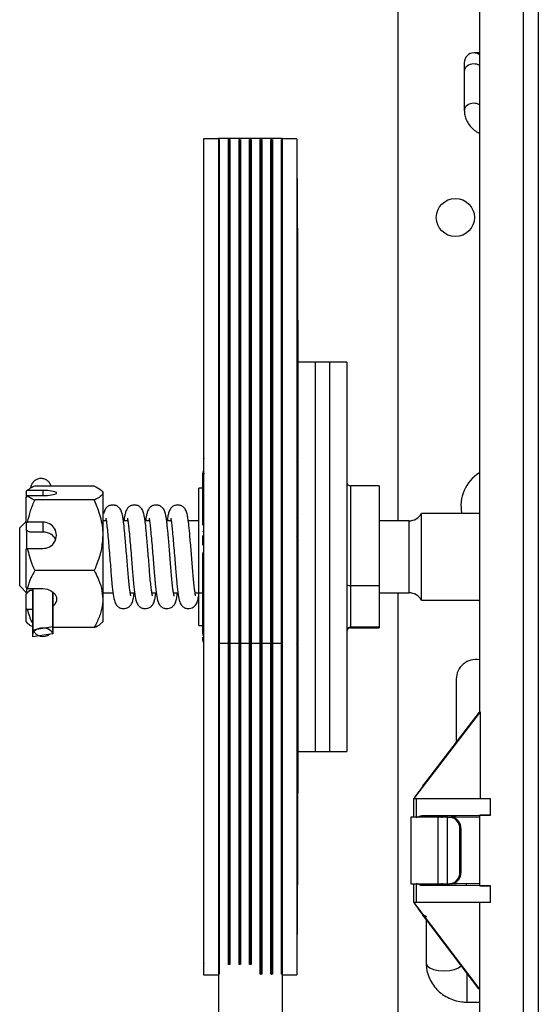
# Model space of a CAD drawing. Header units: inches. Extents: x 170 to 284, y 215 to 248.
# Tile 385 of 656: x 206.377 to 206.529, y 224.577 to 224.865. Entities that reach past the tile are written whole.
import ezdxf

# ---------------------------------------------------------------- set-up
doc = ezdxf.new("R2010")
doc.units = ezdxf.units.IN
doc.header["$LTSCALE"] = 0.25
doc.header["$MEASUREMENT"] = 0
doc.layers.add('RH FRONT OF HOOD', color=7, linetype='Continuous')

msp = doc.modelspace()

# ---------------------------------------------------------------- linework, layer by layer
at = {"layer": 'RH FRONT OF HOOD'}
for p, q in [((206.524403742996, 225.0621637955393), (206.524403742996, 224.5140512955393)), ((206.5288388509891, 225.0579475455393), (206.5288388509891, 224.5182675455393)), ((206.5116058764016, 224.9137517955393), (206.5116058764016, 224.6623376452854)), ((206.5117569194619, 224.6624632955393), (206.5117569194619, 224.9137517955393)), ((206.4877216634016, 224.9111781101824), (206.4877216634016, 224.7183334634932)), ((206.5116058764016, 224.8550761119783), (206.5099834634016, 224.8550761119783)), ((206.5072007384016, 224.8522081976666), (206.5072007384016, 224.8496510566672)), ((206.5072007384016, 224.8496510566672), (206.5072007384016, 224.8381600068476)), ((206.4353119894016, 224.8299966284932), (206.4309776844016, 224.8299966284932)), ((206.4309776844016, 224.8299966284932), (206.4309776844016, 224.7366627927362)), ((206.4353457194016, 224.8299945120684), (206.4353119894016, 224.8299966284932)), ((206.4353119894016, 224.8299966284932), (206.4353119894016, 224.5885429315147)), ((206.4539646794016, 224.830104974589), (206.4353457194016, 224.830104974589)), ((206.4353457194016, 224.830104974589), (206.4353457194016, 224.6825088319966)), ((206.4355649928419, 224.8298206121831), (206.4355649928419, 224.5887147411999)), ((206.4381284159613, 224.8298206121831), (206.4381284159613, 224.5887147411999)), ((206.4383814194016, 224.8299966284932), (206.4383814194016, 224.5885429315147)), ((206.4384151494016, 224.8299966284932), (206.4384151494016, 224.5885429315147)), ((206.4386681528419, 224.8298206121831), (206.4386681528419, 224.5887147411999)), ((206.4412315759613, 224.8298206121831), (206.4412315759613, 224.5887147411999)), ((206.4414845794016, 224.8299966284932), (206.4414845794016, 224.5885429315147)), ((206.4415183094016, 224.8299966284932), (206.4415183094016, 224.5885429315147)), ((206.4417713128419, 224.8298206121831), (206.4417713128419, 224.5887147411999)), ((206.4443347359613, 224.8298206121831), (206.4443347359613, 224.5887147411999)), ((206.4445877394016, 224.8299966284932), (206.4445877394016, 224.5885429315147)), ((206.4446214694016, 224.8299966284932), (206.4446214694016, 224.5885429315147)), ((206.4448744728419, 224.8298206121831), (206.4448744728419, 224.5887147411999)), ((206.4474378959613, 224.8298206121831), (206.4474378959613, 224.5887147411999)), ((206.4476908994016, 224.8299966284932), (206.4476908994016, 224.5885429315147)), ((206.4477246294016, 224.8299966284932), (206.4477246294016, 224.5885429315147)), ((206.4479776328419, 224.8298206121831), (206.4479776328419, 224.5887147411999)), ((206.4505410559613, 224.8298206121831), (206.4505410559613, 224.5887147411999)), ((206.4507940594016, 224.8299966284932), (206.4507940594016, 224.5885429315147)), ((206.4508277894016, 224.8299966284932), (206.4508277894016, 224.5885429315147)), ((206.4510807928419, 224.8298206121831), (206.4510807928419, 224.5887147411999)), ((206.4536442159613, 224.8298206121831), (206.4536442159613, 224.5887147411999)), ((206.4538972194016, 224.8299966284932), (206.4538972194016, 224.5885429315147)), ((206.4539646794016, 224.830104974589), (206.4539646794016, 224.6825088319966)), ((206.4582652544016, 224.8299966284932), (206.4539646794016, 224.8299966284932)), ((206.4582652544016, 224.8299966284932), (206.4582652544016, 224.5885429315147)), ((206.4582898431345, 224.8183996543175), (206.4582943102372, 224.8173840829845)), ((206.4582943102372, 224.8173840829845), (206.4585347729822, 224.7636148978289)), ((206.4635945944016, 224.7647290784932), (206.4585350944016, 224.7647290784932)), ((206.4585350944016, 224.7647290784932), (206.4585350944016, 224.7205946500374)), ((206.4678108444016, 224.7647290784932), (206.4635945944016, 224.7647290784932)), ((206.4635945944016, 224.7647290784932), (206.4635945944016, 224.6522506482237)), ((206.4635945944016, 224.7647290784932), (206.4635945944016, 224.6508903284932)), ((206.4728703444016, 224.7647290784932), (206.4678108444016, 224.7647290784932)), ((206.4678108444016, 224.7647290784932), (206.4678108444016, 224.7510224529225)), ((206.4678108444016, 224.7647290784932), (206.4678108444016, 224.6508903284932)), ((206.4728703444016, 224.7647290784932), (206.4728703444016, 224.7510224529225)), ((206.4678108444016, 224.7510224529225), (206.4678108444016, 224.6508903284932)), ((206.4728703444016, 224.7510224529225), (206.4728703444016, 224.6508903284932)), ((206.4309776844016, 224.7366677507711), (206.431000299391, 224.7366627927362)), ((206.4309776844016, 224.7366677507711), (206.4309776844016, 224.7343630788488)), ((206.4307078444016, 224.7320387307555), (206.4307078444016, 224.732130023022)), ((206.4307078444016, 224.7170976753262), (206.4307078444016, 224.7319417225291)), ((206.4309776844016, 224.7343630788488), (206.4309776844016, 224.7320584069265)), ((206.4309776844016, 224.7320584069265), (206.431000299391, 224.7320534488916)), ((206.4309776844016, 224.7320534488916), (206.4309776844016, 224.7320584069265)), ((206.4309776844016, 224.7320534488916), (206.431000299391, 224.7320534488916)), ((206.4309776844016, 224.7320534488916), (206.4309776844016, 224.5890783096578)), ((206.4582898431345, 224.7318970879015), (206.4582768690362, 224.7317352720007)), ((206.4582943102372, 224.7326172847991), (206.4582898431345, 224.7329150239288)), ((206.4582898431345, 224.7318970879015), (206.4582943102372, 224.7317500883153)), ((206.4585347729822, 224.7206266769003), (206.4582943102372, 224.7326172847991)), ((206.4582943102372, 224.7317500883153), (206.4585347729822, 224.7198005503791)), ((206.3790604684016, 224.7267743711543), (206.3794284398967, 224.7272036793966)), ((206.3790604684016, 224.7267743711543), (206.3790604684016, 224.7252842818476)), ((206.3839513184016, 224.7272036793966), (206.3794284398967, 224.7272036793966)), ((206.3989611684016, 224.7284749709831), (206.3815902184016, 224.7284749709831)), ((206.3839513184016, 224.7272036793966), (206.3839513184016, 224.72571359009)), ((206.4014909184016, 224.7267828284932), (206.4011362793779, 224.7271942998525)), ((206.4014909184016, 224.7267828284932), (206.4014909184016, 224.7264586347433)), ((206.4014909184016, 224.7264586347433), (206.4014909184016, 224.7141096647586)), ((206.4307078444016, 224.7278368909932), (206.4296284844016, 224.7278368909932)), ((206.4296284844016, 224.6877825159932), (206.4296284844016, 224.7278368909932)), ((206.4823147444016, 224.7285638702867), (206.4739244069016, 224.7285638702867)), ((206.4739244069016, 224.7285638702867), (206.4739244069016, 224.6994669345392)), ((206.4823147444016, 224.7285638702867), (206.4823147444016, 224.6994669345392)), ((206.3794284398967, 224.72571359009), (206.3790604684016, 224.7252842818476)), ((206.3790604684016, 224.7177825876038), (206.3790604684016, 224.7252842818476)), ((206.3794284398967, 224.72571359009), (206.3839513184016, 224.72571359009)), ((206.3989611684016, 224.7244422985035), (206.3815902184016, 224.7244422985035)), ((206.4585347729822, 224.7198005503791), (206.4585347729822, 224.7206266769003)), ((206.4585350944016, 224.7205946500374), (206.4585350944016, 224.7197685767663)), ((206.5116058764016, 224.7204297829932), (206.494688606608, 224.7204297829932)), ((206.494688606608, 224.6951896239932), (206.494688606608, 224.7204297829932)), ((206.3790604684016, 224.7181648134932), (206.3772053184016, 224.7163096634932)), ((206.3790604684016, 224.7177825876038), (206.3794284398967, 224.717927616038)), ((206.3790604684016, 224.7177825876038), (206.3790604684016, 224.7156067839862)), ((206.3839513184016, 224.717927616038), (206.3794284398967, 224.717927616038)), ((206.3839513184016, 224.717927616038), (206.3839513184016, 224.715047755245)), ((206.4025163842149, 224.7183334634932), (206.4014909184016, 224.7183334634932)), ((206.4088407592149, 224.7183334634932), (206.4075434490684, 224.7183334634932)), ((206.4151651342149, 224.7183334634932), (206.4138678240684, 224.7183334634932)), ((206.4214895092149, 224.7183334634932), (206.4201921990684, 224.7183334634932)), ((206.4296284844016, 224.7183334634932), (206.4265165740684, 224.7183334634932)), ((206.4585350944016, 224.7197685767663), (206.4585350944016, 224.7197659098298)), ((206.4585350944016, 224.7197685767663), (206.4585350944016, 224.6523321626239)), ((206.4910440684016, 224.7183334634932), (206.4823147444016, 224.7183334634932)), ((206.4910440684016, 224.6972859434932), (206.4910440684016, 224.7183334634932)), ((206.3772053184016, 224.6993097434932), (206.3772053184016, 224.7163096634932)), ((206.380168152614, 224.715047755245), (206.3790604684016, 224.7156067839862)), ((206.3792291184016, 224.7157013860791), (206.3792291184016, 224.7102613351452)), ((206.3839513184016, 224.715047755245), (206.380168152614, 224.715047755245)), ((206.4014909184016, 224.7141096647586), (206.4014909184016, 224.6954607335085)), ((206.4307078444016, 224.7111784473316), (206.4307078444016, 224.7140601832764)), ((206.3794284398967, 224.7102917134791), (206.3790604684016, 224.710146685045)), ((206.3790604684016, 224.6988179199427), (206.3790604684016, 224.710146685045)), ((206.3794284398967, 224.7102917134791), (206.3839513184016, 224.7102917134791)), ((206.4307078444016, 224.6853327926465), (206.4307078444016, 224.7089347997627)), ((206.3989611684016, 224.7037770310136), (206.3815902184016, 224.7037770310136)), ((206.3772053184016, 224.6993097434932), (206.3792291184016, 224.6972859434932)), ((206.3790604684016, 224.6974545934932), (206.3790604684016, 224.6969370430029)), ((206.3792291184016, 224.6985555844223), (206.3792291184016, 224.6972859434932)), ((206.3794284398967, 224.6985336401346), (206.3839513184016, 224.6985336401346)), ((206.380168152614, 224.6980328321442), (206.3809830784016, 224.6980328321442)), ((206.3809830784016, 224.6985336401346), (206.3809830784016, 224.6848903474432)), ((206.3810415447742, 224.6985336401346), (206.3810415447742, 224.6864211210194)), ((206.3868610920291, 224.6975967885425), (206.3868610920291, 224.6853354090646)), ((206.3868610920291, 224.6975967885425), (206.3868610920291, 224.6873112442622)), ((206.3869195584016, 224.6868661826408), (206.3869195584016, 224.6975499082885)), ((206.4014909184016, 224.6972859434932), (206.4045081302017, 224.6972859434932)), ((206.4095283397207, 224.6972859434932), (206.4108325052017, 224.6972859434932)), ((206.4158527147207, 224.6972859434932), (206.4171568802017, 224.6972859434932)), ((206.4221770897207, 224.6972859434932), (206.4234812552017, 224.6972859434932)), ((206.4285014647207, 224.6972859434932), (206.4307078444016, 224.6972859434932)), ((206.4739244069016, 224.6994669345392), (206.4823147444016, 224.6994669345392)), ((206.4739244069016, 224.6994669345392), (206.4739244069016, 224.6872451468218)), ((206.4823147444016, 224.6994669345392), (206.4823147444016, 224.6872451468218)), ((206.4823147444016, 224.6972859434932), (206.4910440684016, 224.6972859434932)), ((206.4877216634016, 224.6972859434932), (206.4877216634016, 224.5207787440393)), ((206.3790604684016, 224.6926721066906), (206.3790604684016, 224.6969370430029)), ((206.4014909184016, 224.6954607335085), (206.4014909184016, 224.6888365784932)), ((206.494688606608, 224.6951896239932), (206.5116058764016, 224.6951896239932)), ((206.3790604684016, 224.6888450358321), (206.3790604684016, 224.6926721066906)), ((206.3809830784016, 224.6923878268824), (206.3794284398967, 224.6923878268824)), ((206.3790604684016, 224.6888450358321), (206.3794284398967, 224.6884157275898)), ((206.4011362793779, 224.6884251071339), (206.4014909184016, 224.6888365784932)), ((206.3868610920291, 224.6873112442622), (206.3810415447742, 224.6864211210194)), ((206.3989611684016, 224.6871444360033), (206.3869195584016, 224.6871444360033)), ((206.4296284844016, 224.6877825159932), (206.4307078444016, 224.6877825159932)), ((206.4823147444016, 224.6872451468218), (206.4739244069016, 224.6872451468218)), ((206.4739244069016, 224.6872451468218), (206.4739244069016, 224.6870555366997)), ((206.4739244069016, 224.6870555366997), (206.4823147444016, 224.6870555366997)), ((206.4823147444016, 224.6872451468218), (206.4823147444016, 224.6870555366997)), ((206.3868610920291, 224.6853354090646), (206.3810415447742, 224.6844452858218)), ((206.4307078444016, 224.6834223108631), (206.4307078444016, 224.6842966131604)), ((206.4539646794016, 224.6825088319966), (206.4353457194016, 224.6825088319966)), ((206.4353457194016, 224.6825088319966), (206.4353457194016, 224.4194851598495)), ((206.4539646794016, 224.6825088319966), (206.4539646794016, 224.4194851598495)), ((206.5048396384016, 224.6720797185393), (206.5048396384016, 224.6535220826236)), ((206.5117932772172, 224.6624632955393), (206.4926090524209, 224.6374686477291)), ((206.4962270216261, 224.6423009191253), (206.5116788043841, 224.6624326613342)), ((206.511622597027, 224.6624326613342), (206.5116461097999, 224.6624632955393)), ((206.511622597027, 224.6624632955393), (206.511622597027, 224.6624326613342)), ((206.5117569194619, 224.6624632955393), (206.511622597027, 224.6624632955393)), ((206.5116788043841, 224.6624326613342), (206.511622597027, 224.6624326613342)), ((206.5117932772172, 224.6624632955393), (206.5117569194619, 224.6624632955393)), ((206.5117932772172, 224.6624632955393), (206.5117932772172, 224.6371657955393)), ((206.4585347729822, 224.652188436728), (206.4582943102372, 224.5984283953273)), ((206.4582943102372, 224.5982353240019), (206.4585347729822, 224.6520045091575)), ((206.4585347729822, 224.6520045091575), (206.4585347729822, 224.652188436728)), ((206.4585350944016, 224.652344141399), (206.4585350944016, 224.6523321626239)), ((206.4585350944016, 224.6523321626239), (206.4585350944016, 224.652148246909)), ((206.4585350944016, 224.652148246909), (206.4585350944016, 224.6508903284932)), ((206.4635945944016, 224.6522506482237), (206.4635945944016, 224.6508903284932)), ((206.4585350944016, 224.6508903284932), (206.4635945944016, 224.6508903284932)), ((206.4635945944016, 224.6508903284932), (206.4678108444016, 224.6508903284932)), ((206.4678108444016, 224.6508903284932), (206.4728703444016, 224.6508903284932)), ((206.4951141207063, 224.6408871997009), (206.4962110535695, 224.6423009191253)), ((206.4962110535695, 224.6422793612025), (206.4951141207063, 224.6408496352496)), ((206.4951141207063, 224.6408496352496), (206.4951141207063, 224.6408871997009)), ((206.4962110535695, 224.6422793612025), (206.4962270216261, 224.6423009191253)), ((206.4962110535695, 224.6423009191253), (206.4962110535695, 224.6422793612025)), ((206.4962270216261, 224.6423009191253), (206.4962110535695, 224.6423009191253)), ((206.4923797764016, 224.6371657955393), (206.4923797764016, 224.6316846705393)), ((206.4923797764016, 224.6371657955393), (206.4932612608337, 224.6371657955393)), ((206.4926090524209, 224.6374686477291), (206.4926090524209, 224.6371657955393)), ((206.4932612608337, 224.6371657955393), (206.5149053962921, 224.6371657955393)), ((206.4932612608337, 224.6316846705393), (206.4932612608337, 224.6371657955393)), ((206.5149053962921, 224.6323453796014), (206.5149053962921, 224.6371657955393)), ((206.4915365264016, 224.6316846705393), (206.4915365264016, 224.6122899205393)), ((206.4995629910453, 224.6316846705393), (206.4915365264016, 224.6316846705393)), ((206.4947554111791, 224.6321454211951), (206.5149053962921, 224.6323453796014)), ((206.4995629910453, 224.6122899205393), (206.4995629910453, 224.6316846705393)), ((206.5022572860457, 224.6316846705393), (206.4995629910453, 224.6316846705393)), ((206.5020906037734, 224.6321062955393), (206.5012170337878, 224.6321062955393)), ((206.5116058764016, 224.6321988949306), (206.5020906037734, 224.6321062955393)), ((206.5022572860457, 224.6122899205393), (206.5022572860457, 224.6316846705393)), ((206.5022572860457, 224.6316846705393), (206.5029875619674, 224.6316846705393)), ((206.5029875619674, 224.6316846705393), (206.5033248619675, 224.6316846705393)), ((206.5116058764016, 224.6316846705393), (206.5033248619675, 224.6316846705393)), ((206.5117569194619, 224.6322744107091), (206.5116058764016, 224.6321988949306)), ((206.5116058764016, 224.6321988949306), (206.5116058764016, 224.611775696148)), ((206.5117569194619, 224.6117001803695), (206.5117569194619, 224.6322744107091)), ((206.5059086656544, 224.6156629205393), (206.5059086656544, 224.6283116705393)), ((206.5062459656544, 224.6283116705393), (206.5059086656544, 224.6283116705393)), ((206.5062459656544, 224.6156629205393), (206.5062459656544, 224.6283116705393)), ((206.5059086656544, 224.6156629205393), (206.5062459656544, 224.6156629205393)), ((206.4915365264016, 224.6122899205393), (206.4995629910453, 224.6122899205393)), ((206.4923797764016, 224.6122899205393), (206.4923797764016, 224.6068087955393)), ((206.4932612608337, 224.6068087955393), (206.4932612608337, 224.6122899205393)), ((206.5149053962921, 224.6116292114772), (206.4947554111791, 224.6118291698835)), ((206.4995629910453, 224.6122899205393), (206.5022572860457, 224.6122899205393)), ((206.501217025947, 224.6118682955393), (206.5020906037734, 224.6118682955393)), ((206.5020906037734, 224.6118682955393), (206.5116058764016, 224.611775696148)), ((206.5022572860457, 224.6122899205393), (206.5029875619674, 224.6122899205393)), ((206.5033248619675, 224.6122899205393), (206.5029875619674, 224.6122899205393)), ((206.5116058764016, 224.6122899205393), (206.5033248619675, 224.6122899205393)), ((206.507780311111, 224.6122899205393), (206.507780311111, 224.6118129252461)), ((206.5116058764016, 224.611775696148), (206.5117569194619, 224.6117001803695)), ((206.5149053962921, 224.6068087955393), (206.5149053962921, 224.6116292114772)), ((206.4932612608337, 224.6068087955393), (206.4923797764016, 224.6068087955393)), ((206.4925919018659, 224.6065266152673), (206.4925919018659, 224.6068087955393)), ((206.4925919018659, 224.6065266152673), (206.5115813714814, 224.5815112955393)), ((206.5149053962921, 224.6068087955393), (206.4932612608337, 224.6068087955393)), ((206.5117687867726, 224.5815112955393), (206.5117687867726, 224.6068087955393)), ((206.4962110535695, 224.6016405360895), (206.4951030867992, 224.6031000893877)), ((206.4960805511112, 224.601812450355), (206.4960805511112, 224.5890075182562)), ((206.5114914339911, 224.5815112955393), (206.4962110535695, 224.6016405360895)), ((206.4582943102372, 224.5984283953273), (206.4582898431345, 224.5974463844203)), ((206.4582898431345, 224.5972197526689), (206.4582943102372, 224.5982353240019)), ((206.4309776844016, 224.5890783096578), (206.431000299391, 224.5890783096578)), ((206.4309776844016, 224.5890560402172), (206.431000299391, 224.5890783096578)), ((206.4309776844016, 224.5890783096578), (206.4309776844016, 224.5890560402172)), ((206.4309776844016, 224.5890560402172), (206.4309776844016, 224.5885429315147)), ((206.4309776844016, 224.5885429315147), (206.4309776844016, 224.5880298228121)), ((206.4309776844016, 224.5880520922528), (206.4309776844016, 224.5856227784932)), ((206.4309776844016, 224.5880298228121), (206.431000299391, 224.5880520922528)), ((206.4353119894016, 224.5885429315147), (206.4353119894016, 224.5856227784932)), ((206.4355649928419, 224.5887147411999), (206.4355649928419, 224.5857987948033)), ((206.4474378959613, 224.5887147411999), (206.4474378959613, 224.5857987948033)), ((206.4476908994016, 224.5885429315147), (206.4476908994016, 224.5856227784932)), ((206.4477246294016, 224.5885429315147), (206.4477246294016, 224.5856227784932)), ((206.4479776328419, 224.5887147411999), (206.4479776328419, 224.5857987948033)), ((206.4505410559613, 224.5887147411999), (206.4505410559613, 224.5857987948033)), ((206.4507940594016, 224.5885429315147), (206.4507940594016, 224.5856227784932)), ((206.4508277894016, 224.5885429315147), (206.4508277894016, 224.5856227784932)), ((206.4510807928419, 224.5887147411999), (206.4510807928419, 224.5857987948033)), ((206.4536442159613, 224.5887147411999), (206.4536442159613, 224.5857987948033)), ((206.4538972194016, 224.5885429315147), (206.4538972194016, 224.5856227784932)), ((206.4582652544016, 224.5885429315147), (206.4582652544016, 224.5856227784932)), ((206.4309776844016, 224.5856227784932), (206.4353119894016, 224.5856227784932)), ((206.4353119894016, 224.5856227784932), (206.4353457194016, 224.5856248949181)), ((206.4539646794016, 224.5856227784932), (206.4582652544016, 224.5856227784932)), ((206.5080678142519, 224.5776535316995), (206.5080678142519, 224.5860213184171)), ((206.5114914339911, 224.5815112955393), (206.5115813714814, 224.5815112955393)), ((206.5117687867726, 224.5815112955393), (206.5115813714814, 224.5815112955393)), ((206.5116058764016, 224.5815112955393), (206.5116058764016, 224.5140512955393)), ((206.5117569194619, 224.5140512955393), (206.5117569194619, 224.5815112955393)), ((206.5080678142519, 224.5776535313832), (206.5116058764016, 224.5776535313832))]:
    msp.add_line(p, q, dxfattribs=at)
at = {"layer": 'RH FRONT OF HOOD', "flags": 128}
for points in [[(206.4582652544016, 224.8184146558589), (206.4582745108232, 224.8184115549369), (206.4582898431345, 224.8183996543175)], [(206.4582652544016, 224.8174361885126), (206.4582769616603, 224.8174244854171), (206.4582943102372, 224.8173840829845)], [(206.4582652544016, 224.7637629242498), (206.4582689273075, 224.7637620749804), (206.4583821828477, 224.7637301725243), (206.4584659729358, 224.7636941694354), (206.4585174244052, 224.7636553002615), (206.4585347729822, 224.7636148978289)], [(206.4582652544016, 224.7636206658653), (206.4582692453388, 224.7636197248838), (206.4583825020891, 224.7635872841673), (206.4584662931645, 224.7635508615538), (206.4585177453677, 224.7635117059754), (206.4585350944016, 224.7634711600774)], [(206.4582652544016, 224.7391982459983), (206.4582692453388, 224.7391973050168), (206.4583825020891, 224.7391648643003), (206.4584662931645, 224.7391284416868), (206.4585177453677, 224.7390892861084), (206.4585350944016, 224.7390487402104)], [(206.3839513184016, 224.72571359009), (206.3853356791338, 224.7257585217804), (206.3865530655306, 224.7258878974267), (206.387456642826, 224.7260861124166), (206.3879374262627, 224.726329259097), (206.3879374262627, 224.7265880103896), (206.387456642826, 224.7268311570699), (206.3865530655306, 224.7270293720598), (206.3853356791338, 224.7271587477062), (206.3839513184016, 224.7272036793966)], [(206.4309776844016, 224.7153093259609), (206.4309167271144, 224.715287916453), (206.4308627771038, 224.7152649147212), (206.4308163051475, 224.7152405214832), (206.4307777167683, 224.7152149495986), (206.4307473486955, 224.7151884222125), (206.4307254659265, 224.7151611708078), (206.4307122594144, 224.7151334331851), (206.4307078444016, 224.7151054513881)], [(206.3839513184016, 224.6985336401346), (206.3853356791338, 224.6983483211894), (206.3865530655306, 224.6978147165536), (206.387456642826, 224.6969971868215), (206.3879374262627, 224.6959943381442), (206.3879374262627, 224.6949271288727), (206.387456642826, 224.6939242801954), (206.3869195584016, 224.6933715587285)], [(206.3810415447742, 224.6844452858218), (206.3810386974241, 224.6853245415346), (206.381479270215, 224.6861376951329), (206.382296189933, 224.6867609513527), (206.3833650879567, 224.6870994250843), (206.3845232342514, 224.6871015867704), (206.3855943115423, 224.6867671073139), (206.3864152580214, 224.68614690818), (206.3868610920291, 224.6853354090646)], [(206.3868610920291, 224.6864211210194), (206.3868639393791, 224.6864319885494), (206.3868610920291, 224.6873112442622)], [(206.4585350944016, 224.6767545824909), (206.4585177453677, 224.6767951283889), (206.4584662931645, 224.6768342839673), (206.4583825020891, 224.6768707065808), (206.4582692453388, 224.6769031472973), (206.4582652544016, 224.6769040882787)], [(206.4585350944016, 224.6523321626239), (206.4585177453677, 224.6523727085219), (206.4584662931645, 224.6524118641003), (206.4583825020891, 224.6524482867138), (206.4582692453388, 224.6524807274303), (206.4582652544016, 224.6524816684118)], [(206.4585347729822, 224.652188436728), (206.4585174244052, 224.6522291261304), (206.4584659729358, 224.6522685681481), (206.4583821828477, 224.6523054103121), (206.4582689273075, 224.6523383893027), (206.4582652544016, 224.6523392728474)], [(206.4582943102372, 224.5984283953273), (206.4582769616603, 224.5984690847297), (206.4582652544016, 224.5984809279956)], [(206.4582898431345, 224.5974463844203), (206.4582745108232, 224.5975101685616), (206.4582652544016, 224.5975269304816)], [(206.4960805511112, 224.5890075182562), (206.4963364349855, 224.5883247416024), (206.497079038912, 224.5877087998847), (206.4982356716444, 224.5872199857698), (206.499693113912, 224.5869061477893), (206.5013087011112, 224.5867980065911), (206.5029242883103, 224.5869061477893), (206.504381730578, 224.5872199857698), (206.5055383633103, 224.5877087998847), (206.5062809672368, 224.5883247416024), (206.5063000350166, 224.5883500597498)]]:
    msp.add_lwpolyline(points, dxfattribs=at)
at = {"layer": 'RH FRONT OF HOOD'}
msp.add_circle((206.5045866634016, 224.8069777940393), 0.005565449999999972, dxfattribs=at)
for centre, radius, start, end in [((206.4575231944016, 224.734997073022), 0.001011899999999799, 1.465599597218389e-11, 41.32680786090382), ((206.4317197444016, 224.732130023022), 0.001011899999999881, 137.1665719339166, 180), ((206.4317197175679, 224.7322136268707), 0.001011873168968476, 137.1659758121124, 179.8984439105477), ((206.5175221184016, 224.7226915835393), 0.01129955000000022, 121.5728391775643, 191.546743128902), ((206.4739244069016, 224.7296179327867), 0.00105406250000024, 179.9999999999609, 270.0000000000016), ((206.4910440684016, 224.7225497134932), 0.00421625, 270.0000000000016, 329.8145799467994), ((206.3841201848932, 224.7141096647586), 0.00382168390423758, 267.4674806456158, 92.53251935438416), ((206.4310565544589, 224.7170094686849), 0.0003596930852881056, 102.6661854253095, 165.8047204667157), ((206.4575564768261, 224.7198033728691), 0.0009783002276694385, 316.4271897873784, 359.8346959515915), ((206.4575578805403, 224.7197712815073), 0.0009772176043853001, 316.3745313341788, 359.8414166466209), ((206.4575578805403, 224.7143339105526), 0.0009772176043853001, 316.3745313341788, 359.8414166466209), ((206.4309544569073, 224.7109053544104), 0.000367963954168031, 86.38083351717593, 132.083145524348), ((206.430944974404, 224.7080841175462), 0.0008831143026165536, 87.87731486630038, 105.575957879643), ((206.4582981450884, 224.7080957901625), 0.0009319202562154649, 75.27030536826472, 92.02258613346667), ((206.4736613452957, 224.7058482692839), 0.006386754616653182, 262.8856383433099, 272.3606018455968), ((206.4910440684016, 224.6930696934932), 0.004216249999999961, 30.18542005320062, 90), ((206.3839920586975, 224.6878067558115), 0.003259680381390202, 205.1559186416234, 306.7488103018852), ((206.4739211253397, 224.6861943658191), 0.001050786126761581, 89.821067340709, 179.8199426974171), ((206.4739244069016, 224.6860014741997), 0.00105406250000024, 90, 180.0000000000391), ((206.4316065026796, 224.6853390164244), 0.0008986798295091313, 180.3968032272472, 225.5959891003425), ((206.4316512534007, 224.6843001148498), 0.0009434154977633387, 180.2126660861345, 224.4412678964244), ((206.4317051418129, 224.6834230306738), 0.000997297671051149, 180.041353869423, 223.1614898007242), ((206.4317197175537, 224.6834057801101), 0.001011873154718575, 180.1015557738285, 222.8340245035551), ((206.4576378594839, 224.6827163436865), 0.0008972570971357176, 314.3657808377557, 359.5971395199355), ((206.5105737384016, 224.6720797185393), 0.005734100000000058, 79.63024019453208, 179.9999999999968), ((206.5027441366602, 224.6285224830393), 0.003171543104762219, 356.1887389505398, 85.5980503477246), ((206.5030814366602, 224.6285224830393), 0.003171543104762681, 356.1887389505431, 85.59805034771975), ((206.5027441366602, 224.6154521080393), 0.003171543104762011, 274.4019496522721, 3.811261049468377), ((206.5030814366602, 224.6154521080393), 0.003171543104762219, 274.4019496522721, 3.811261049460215)]:
    msp.add_arc(centre, radius, start, end, dxfattribs=at)
for centre, major_axis, ratio, start_param, end_param in [((206.5099834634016, 224.8522081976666), (0, 0.002867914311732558), 0.9702957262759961, 0, 1.57079632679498), ((206.5099834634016, 224.8522081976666), (0, 0.002867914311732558), 0.9702957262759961, 5.660731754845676, 6.283185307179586), ((206.5099834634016, 224.8496510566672), (0.002782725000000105, 0), 0.7894958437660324, 1.570796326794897, 3.141592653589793), ((206.5099834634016, 224.8496510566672), (0.002782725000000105, 0), 0.7894958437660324, 0.9483427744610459, 1.570796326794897), ((206.5099834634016, 224.8381600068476), (0.002782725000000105, 0), 0.7894958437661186, 1.570796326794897, 3.137698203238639), ((206.5099834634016, 224.8381600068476), (0.002782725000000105, 0), 0.7894958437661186, 0.9483427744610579, 1.570796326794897), ((206.4248050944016, 224.7640932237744), (0.03197554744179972, -0.01106983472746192), 0.9699083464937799, 0.3239502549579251, 0.3283158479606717), ((206.5520950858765, 224.7078097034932), (-0.09297819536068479, 0.09681578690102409), 0.8017031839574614, 0.6762740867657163, 0.6955989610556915), ((206.5520950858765, 224.7078097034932), (-0.09297819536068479, 0.09681578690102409), 0.8017031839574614, 0.6955989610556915, 0.7149238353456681), ((206.4248050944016, 224.7233887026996), (0.03372407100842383, -0.002930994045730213), 0.2157642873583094, 0.01875010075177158, 0.02311569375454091), ((206.4248050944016, 224.7169745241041), (0.03372407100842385, 0.002930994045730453), 0.2157642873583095, 6.26443520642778, 6.268800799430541), ((206.4248050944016, 224.6529542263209), (0.0319755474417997, -0.01106983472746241), 0.9699083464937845, 0.3195846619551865, 0.3239502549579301), ((206.4248050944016, 224.651526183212), (0.03197554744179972, 0.01106983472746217), 0.9699083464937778, 5.954869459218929, 5.959235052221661), ((206.4964273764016, 224.6425027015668), (0.004215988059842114, 0.00560522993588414), 0.008384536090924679, 1.869457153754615, 2.692490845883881), ((206.4964273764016, 224.6321062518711), (0.004789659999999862, 0), 0.008726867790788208, 0.0010447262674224, 1.927383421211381), ((206.524403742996, 224.6322724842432), (0.01264875, 0), 0.008726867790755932, 2.420268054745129, 3.124139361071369), ((206.4964273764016, 224.6118683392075), (0.004789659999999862, 0), 0.008726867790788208, 4.3558018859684, 6.282140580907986), ((206.524403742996, 224.6117021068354), (0.01264875, 0), 0.008726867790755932, 3.159045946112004, 3.862917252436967), ((206.4964273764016, 224.6014148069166), (-0.004215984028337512, 0.005665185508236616), 0.00835939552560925, 0.4394951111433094, 1.262528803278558), ((206.4964273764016, 224.5997015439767), (0.003961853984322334, -0.003270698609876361), 0.4410023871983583, 1.971278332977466, 2.239448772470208), ((206.5520950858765, 224.7078097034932), (0.1203785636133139, 0.1214677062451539), 0.1099685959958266, 3.011756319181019, 3.031081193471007), ((206.5520950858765, 224.7078097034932), (0.1203785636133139, 0.1214677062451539), 0.1099685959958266, 3.031081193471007, 3.050406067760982)]:
    msp.add_ellipse(centre, major_axis=major_axis, ratio=ratio, start_param=start_param, end_param=end_param, dxfattribs=at)
for points, knots in [([(206.5072349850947, 224.8381647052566), (206.5072455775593, 224.8377395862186), (206.5072692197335, 224.8367907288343), (206.5077730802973, 224.8353732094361), (206.5086087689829, 224.8339825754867), (206.5097694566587, 224.8327829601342), (206.5107928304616, 224.8319832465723), (206.5114636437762, 224.8316502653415), (206.5116058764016, 224.8315796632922)], [0, 0, 0, 0, 0.1567448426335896, 0.349851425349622, 0.547454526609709, 0.7484048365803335, 0.946654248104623, 1, 1, 1, 1]), ([(206.3864232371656, 224.7284749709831), (206.3863696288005, 224.7286238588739), (206.3862379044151, 224.7289897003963), (206.3858333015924, 224.7296006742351), (206.3851625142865, 224.730221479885), (206.3842766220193, 224.7306391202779), (206.3832389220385, 224.7307569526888), (206.3822194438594, 224.730505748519), (206.3814159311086, 224.7299808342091), (206.3808757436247, 224.7293462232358), (206.3805563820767, 224.7286980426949), (206.3804129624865, 224.7282054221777), (206.3803849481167, 224.7279544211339), (206.3803769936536, 224.7278831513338)], [0, 0, 0, 0, 0.07058136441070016, 0.1734297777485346, 0.2743938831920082, 0.3788611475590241, 0.494616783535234, 0.613143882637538, 0.7184264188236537, 0.8079719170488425, 0.8893747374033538, 0.9685888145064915, 1, 1, 1, 1]), ([(206.3815902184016, 224.7284749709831), (206.3811336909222, 224.7282700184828), (206.3802151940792, 224.727857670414), (206.3796917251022, 224.7274225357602), (206.3794284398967, 224.7272036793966)], [0, 0, 0, 0, 0.4970376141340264, 1, 1, 1, 1]), ([(206.3989611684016, 224.7284749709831), (206.3996256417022, 224.7281614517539), (206.4009787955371, 224.7275229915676), (206.4014862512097, 224.7268257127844), (206.4014907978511, 224.7264681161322), (206.4014909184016, 224.7264586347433)], [0, 0, 0, 0, 0.4843414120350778, 0.9863277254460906, 1, 1, 1, 1]), ([(206.4014909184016, 224.7264586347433), (206.4013946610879, 224.7261764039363), (206.4011986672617, 224.7256017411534), (206.4000640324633, 224.7249335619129), (206.3992097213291, 224.7245530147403), (206.3989611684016, 224.7244422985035)], [0, 0, 0, 0, 0.4062905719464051, 0.8272664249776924, 1, 1, 1, 1]), ([(206.3794284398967, 224.72571359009), (206.3798389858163, 224.7253968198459), (206.3804010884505, 224.7249631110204), (206.3813376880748, 224.7245529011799), (206.3815902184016, 224.7244422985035)], [0, 0, 0, 0, 0.7303753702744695, 1, 1, 1, 1]), ([(206.3815902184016, 224.7244422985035), (206.3811336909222, 224.7233920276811), (206.3802151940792, 224.7212789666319), (206.3796917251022, 224.7190491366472), (206.3794284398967, 224.717927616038)], [0, 0, 0, 0, 0.4970376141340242, 0.9999999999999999, 0.9999999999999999, 0.9999999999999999, 0.9999999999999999]), ([(206.3989611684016, 224.7244422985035), (206.3996256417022, 224.7228356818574), (206.4009787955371, 224.7195639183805), (206.4014862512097, 224.7159907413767), (206.4014907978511, 224.7141582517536), (206.4014909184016, 224.7141096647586)], [0, 0, 0, 0, 0.4843414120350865, 0.986327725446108, 1, 1, 1, 1]), ([(206.4096710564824, 224.6964564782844), (206.4096749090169, 224.6964512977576), (206.4096932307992, 224.6964266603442), (206.4096299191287, 224.696668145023), (206.409513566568, 224.6973350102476), (206.4093301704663, 224.6986230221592), (206.4091278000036, 224.7004238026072), (206.408925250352, 224.7026095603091), (206.4087440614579, 224.7050219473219), (206.408541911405, 224.707545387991), (206.4083310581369, 224.71009130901), (206.4081262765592, 224.712474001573), (206.4078917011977, 224.7150864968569), (206.4076987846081, 224.7171819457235), (206.4074840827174, 224.7188482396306), (206.4072519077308, 224.7201534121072), (206.4070148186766, 224.7210215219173), (206.4066387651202, 224.7217585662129), (206.4061601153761, 224.7223373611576), (206.4053930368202, 224.7228229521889), (206.4044707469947, 224.7230179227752), (206.4035021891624, 224.7228440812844), (206.402793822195, 224.7224103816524), (206.402270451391, 224.7218493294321), (206.4019809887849, 224.721295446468), (206.4018230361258, 224.720730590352), (206.4017263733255, 224.7203849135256)], [0, 0, 0, 0, 0.005710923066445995, 0.0271598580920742, 0.07372216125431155, 0.1256765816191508, 0.1821321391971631, 0.2404001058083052, 0.2963754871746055, 0.3532541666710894, 0.4105884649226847, 0.4668092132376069, 0.5182577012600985, 0.6048336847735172, 0.6456117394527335, 0.6961381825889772, 0.7564551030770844, 0.7826297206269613, 0.8052763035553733, 0.8276098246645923, 0.8516196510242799, 0.8761319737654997, 0.8970987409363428, 0.9146471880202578, 0.9477663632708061, 1, 1, 1, 1]), ([(206.4159954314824, 224.6964564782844), (206.4159992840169, 224.6964512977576), (206.4160176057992, 224.6964266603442), (206.4159542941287, 224.696668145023), (206.415837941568, 224.6973350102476), (206.4156545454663, 224.6986230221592), (206.4154521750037, 224.7004238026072), (206.4152496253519, 224.7026095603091), (206.4150684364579, 224.7050219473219), (206.414866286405, 224.707545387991), (206.4146554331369, 224.7100913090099), (206.4144506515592, 224.7124740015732), (206.4142160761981, 224.7150864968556), (206.4140231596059, 224.7171819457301), (206.4138084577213, 224.718848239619), (206.4135762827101, 224.7201534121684), (206.4133391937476, 224.7210215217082), (206.4129631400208, 224.7217585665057), (206.4124844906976, 224.7223373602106), (206.4117174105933, 224.722822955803), (206.4107951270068, 224.7230179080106), (206.4098265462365, 224.7228441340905), (206.4091182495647, 224.7224102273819), (206.4085946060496, 224.721849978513), (206.4083004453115, 224.7212754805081), (206.4080344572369, 224.7204057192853), (206.4078278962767, 224.7194005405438), (206.4077190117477, 224.7186155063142), (206.4076798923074, 224.7183334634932)], [0, 0, 0, 0, 0.005287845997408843, 0.02514779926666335, 0.06826067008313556, 0.1163661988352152, 0.1686394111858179, 0.2225907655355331, 0.2744193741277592, 0.3270843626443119, 0.3801712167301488, 0.4322270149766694, 0.4798640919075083, 0.5600263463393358, 0.5977834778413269, 0.644566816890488, 0.7004153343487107, 0.7246508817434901, 0.7456197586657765, 0.7662987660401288, 0.7885298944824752, 0.811226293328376, 0.8306397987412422, 0.8468882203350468, 0.8775538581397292, 0.928251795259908, 0.9742226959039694, 1, 1, 1, 1]), ([(206.4223198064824, 224.6964564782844), (206.4223236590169, 224.6964512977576), (206.4223419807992, 224.6964266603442), (206.4222786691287, 224.696668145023), (206.422162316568, 224.6973350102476), (206.4219789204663, 224.6986230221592), (206.4217765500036, 224.7004238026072), (206.421574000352, 224.7026095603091), (206.4213928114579, 224.7050219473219), (206.421190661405, 224.707545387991), (206.4209798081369, 224.7100913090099), (206.4207750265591, 224.7124740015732), (206.4205404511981, 224.7150864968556), (206.4203475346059, 224.7171819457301), (206.4201328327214, 224.718848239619), (206.4199006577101, 224.7201534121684), (206.4196635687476, 224.7210215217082), (206.4192875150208, 224.7217585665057), (206.4188088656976, 224.7223373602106), (206.4180417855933, 224.722822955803), (206.4171195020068, 224.7230179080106), (206.4161509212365, 224.7228441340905), (206.4154426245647, 224.7224102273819), (206.4149189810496, 224.721849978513), (206.4146248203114, 224.7212754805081), (206.414358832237, 224.7204057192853), (206.4141522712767, 224.7194005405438), (206.4140433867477, 224.7186155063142), (206.4140042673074, 224.7183334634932)], [0, 0, 0, 0, 0.005287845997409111, 0.02514779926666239, 0.06826067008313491, 0.1163661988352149, 0.1686394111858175, 0.2225907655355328, 0.2744193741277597, 0.3270843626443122, 0.3801712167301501, 0.43222701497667, 0.4798640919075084, 0.5600263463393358, 0.5977834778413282, 0.6445668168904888, 0.7004153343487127, 0.7246508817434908, 0.745619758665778, 0.7662987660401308, 0.7885298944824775, 0.8112262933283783, 0.830639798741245, 0.8468882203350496, 0.8775538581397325, 0.9282517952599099, 0.974222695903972, 1, 1, 1, 1]), ([(206.4286441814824, 224.6964564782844), (206.4286480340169, 224.6964512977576), (206.4286663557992, 224.6964266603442), (206.4286030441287, 224.696668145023), (206.428486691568, 224.6973350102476), (206.4283032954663, 224.6986230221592), (206.4281009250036, 224.7004238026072), (206.427898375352, 224.7026095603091), (206.4277171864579, 224.7050219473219), (206.427515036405, 224.707545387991), (206.4273041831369, 224.7100913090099), (206.4270994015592, 224.7124740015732), (206.4268648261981, 224.7150864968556), (206.4266719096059, 224.7171819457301), (206.4264572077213, 224.718848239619), (206.4262250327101, 224.7201534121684), (206.4259879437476, 224.7210215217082), (206.4256118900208, 224.7217585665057), (206.4251332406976, 224.7223373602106), (206.4243661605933, 224.722822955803), (206.4234438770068, 224.7230179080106), (206.4224752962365, 224.7228441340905), (206.4217669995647, 224.7224102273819), (206.4212433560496, 224.721849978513), (206.4209491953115, 224.7212754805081), (206.4206832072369, 224.7204057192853), (206.4204766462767, 224.7194005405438), (206.4203677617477, 224.7186155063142), (206.4203286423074, 224.7183334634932)], [0, 0, 0, 0, 0.005287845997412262, 0.02514779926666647, 0.06826067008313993, 0.1163661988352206, 0.1686394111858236, 0.2225907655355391, 0.2744193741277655, 0.3270843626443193, 0.3801712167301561, 0.4322270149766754, 0.4798640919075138, 0.5600263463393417, 0.5977834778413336, 0.6445668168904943, 0.7004153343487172, 0.7246508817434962, 0.7456197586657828, 0.7662987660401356, 0.7885298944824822, 0.8112262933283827, 0.8306397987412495, 0.8468882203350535, 0.877553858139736, 0.9282517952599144, 0.9742226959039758, 1, 1, 1, 1]), ([(206.4023902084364, 224.7190970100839), (206.4023852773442, 224.719099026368), (206.4023683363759, 224.719105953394), (206.4025085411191, 224.7184906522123), (206.4026858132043, 224.7172047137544), (206.4028890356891, 224.7151386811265), (206.4031250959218, 224.7125567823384), (206.4033708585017, 224.7097146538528), (206.4036041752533, 224.7068909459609), (206.403865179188, 224.7035025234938), (206.404160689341, 224.6998569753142), (206.4045841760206, 224.6965968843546), (206.4048188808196, 224.6951326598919), (206.4052510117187, 224.694081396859), (206.4056641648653, 224.6934647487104), (206.4063936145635, 224.6928911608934), (206.4073291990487, 224.6926135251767), (206.4082732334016, 224.6927092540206), (206.4091052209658, 224.6930940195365), (206.4100395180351, 224.6940699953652), (206.4102347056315, 224.6948986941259), (206.4105100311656, 224.6958573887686), (206.4106318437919, 224.6968938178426), (206.4106779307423, 224.6972859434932)], [0, 0, 0, 0, 0.01789285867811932, 0.06147164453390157, 0.1147013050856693, 0.1752739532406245, 0.2377110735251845, 0.2991951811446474, 0.3578828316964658, 0.4122438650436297, 0.5116382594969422, 0.6044599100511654, 0.6971072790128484, 0.7188190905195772, 0.7408972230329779, 0.7649036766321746, 0.7885700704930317, 0.8099813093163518, 0.8275367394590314, 0.8515318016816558, 0.9061366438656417, 0.9644874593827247, 1, 1, 1, 1]), ([(206.4087145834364, 224.7190970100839), (206.4087096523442, 224.719099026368), (206.4086927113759, 224.719105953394), (206.4088329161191, 224.7184906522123), (206.4090101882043, 224.7172047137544), (206.4092134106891, 224.7151386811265), (206.4094494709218, 224.7125567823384), (206.4096952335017, 224.7097146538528), (206.4099285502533, 224.7068909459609), (206.410189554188, 224.7035025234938), (206.410485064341, 224.6998569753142), (206.4109085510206, 224.6965968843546), (206.4111432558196, 224.6951326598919), (206.4115753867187, 224.694081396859), (206.4119885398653, 224.6934647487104), (206.4127179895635, 224.6928911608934), (206.4136535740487, 224.6926135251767), (206.4145976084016, 224.6927092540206), (206.4154295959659, 224.6930940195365), (206.4163638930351, 224.6940699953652), (206.4165590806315, 224.6948986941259), (206.4168344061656, 224.6958573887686), (206.4169562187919, 224.6968938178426), (206.4170023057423, 224.6972859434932)], [0, 0, 0, 0, 0.01789285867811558, 0.06147164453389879, 0.114701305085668, 0.1752739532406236, 0.2377110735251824, 0.2991951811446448, 0.3578828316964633, 0.4122438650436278, 0.5116382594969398, 0.6044599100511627, 0.697107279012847, 0.7188190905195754, 0.7408972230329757, 0.7649036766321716, 0.7885700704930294, 0.8099813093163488, 0.8275367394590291, 0.851531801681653, 0.9061366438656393, 0.9644874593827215, 1, 1, 1, 1]), ([(206.4150389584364, 224.7190970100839), (206.4150340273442, 224.719099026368), (206.4150170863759, 224.719105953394), (206.4151572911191, 224.7184906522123), (206.4153345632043, 224.7172047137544), (206.4155377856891, 224.7151386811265), (206.4157738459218, 224.7125567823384), (206.4160196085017, 224.7097146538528), (206.4162529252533, 224.7068909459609), (206.416513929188, 224.7035025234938), (206.416809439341, 224.6998569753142), (206.4172329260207, 224.6965968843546), (206.4174676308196, 224.6951326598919), (206.4178997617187, 224.694081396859), (206.4183129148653, 224.6934647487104), (206.4190423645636, 224.6928911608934), (206.4199779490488, 224.6926135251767), (206.4209219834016, 224.6927092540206), (206.4217539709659, 224.6930940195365), (206.4226882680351, 224.6940699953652), (206.4228834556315, 224.6948986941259), (206.4231587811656, 224.6958573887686), (206.4232805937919, 224.6968938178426), (206.4233266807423, 224.6972859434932)], [0, 0, 0, 0, 0.01789285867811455, 0.0614716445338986, 0.1147013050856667, 0.1752739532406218, 0.2377110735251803, 0.2991951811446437, 0.3578828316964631, 0.4122438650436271, 0.5116382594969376, 0.6044599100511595, 0.6971072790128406, 0.71881909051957, 0.740897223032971, 0.7649036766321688, 0.7885700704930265, 0.8099813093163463, 0.8275367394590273, 0.8515318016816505, 0.9061366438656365, 0.964487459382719, 1, 1, 1, 1]), ([(206.4213633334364, 224.7190970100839), (206.4213584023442, 224.719099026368), (206.4213414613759, 224.719105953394), (206.4214816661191, 224.7184906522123), (206.4216589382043, 224.7172047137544), (206.4218621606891, 224.7151386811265), (206.4220982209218, 224.7125567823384), (206.4223439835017, 224.7097146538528), (206.4225773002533, 224.7068909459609), (206.422838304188, 224.7035025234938), (206.423133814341, 224.6998569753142), (206.4235573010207, 224.6965968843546), (206.4237920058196, 224.6951326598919), (206.4242241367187, 224.694081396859), (206.4246372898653, 224.6934647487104), (206.4253667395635, 224.6928911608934), (206.4263023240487, 224.6926135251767), (206.4272463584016, 224.6927092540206), (206.4280783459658, 224.6930940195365), (206.4290126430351, 224.6940699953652), (206.4292078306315, 224.6948986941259), (206.4294831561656, 224.6958573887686), (206.4296049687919, 224.6968938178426), (206.4296510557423, 224.6972859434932)], [0, 0, 0, 0, 0.01789285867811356, 0.06147164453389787, 0.1147013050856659, 0.175273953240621, 0.2377110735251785, 0.2991951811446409, 0.3578828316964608, 0.4122438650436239, 0.5116382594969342, 0.6044599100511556, 0.6971072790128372, 0.7188190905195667, 0.740897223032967, 0.7649036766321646, 0.7885700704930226, 0.8099813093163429, 0.8275367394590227, 0.8515318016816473, 0.9061366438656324, 0.9644874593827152, 1, 1, 1, 1]), ([(206.3877290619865, 224.7127460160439), (206.3877128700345, 224.7128114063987), (206.3876007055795, 224.7132643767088), (206.3870064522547, 224.7139486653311), (206.3859840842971, 224.7146784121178), (206.3848741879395, 224.715009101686), (206.3841791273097, 224.7150382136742), (206.3839513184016, 224.715047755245)], [0, 0, 0, 0, 0.04409672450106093, 0.3054656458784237, 0.5814553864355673, 0.8628203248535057, 0.9999999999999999, 0.9999999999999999, 0.9999999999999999, 0.9999999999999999]), ([(206.4014909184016, 224.7141096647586), (206.4013946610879, 224.71266338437), (206.4011986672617, 224.7097185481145), (206.4000640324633, 224.7062944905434), (206.3992097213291, 224.7043443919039), (206.3989611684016, 224.7037770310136)], [0, 0, 0, 0, 0.4062905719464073, 0.827266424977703, 1, 1, 1, 1]), ([(206.3794284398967, 224.7102917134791), (206.3798389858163, 224.7086684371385), (206.3804010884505, 224.706445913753), (206.3813376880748, 224.7043438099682), (206.3815902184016, 224.7037770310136)], [0, 0, 0, 0, 0.7303753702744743, 1, 1, 1, 1]), ([(206.3815902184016, 224.7037770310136), (206.3812068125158, 224.7030737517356), (206.3802814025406, 224.7013762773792), (206.3797434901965, 224.6995835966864), (206.3794284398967, 224.6985336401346)], [0, 0, 0, 0, 0.4143092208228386, 1, 1, 1, 1]), ([(206.3989611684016, 224.7037770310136), (206.3993370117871, 224.7030729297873), (206.4002262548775, 224.7014070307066), (206.4012514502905, 224.6986309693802), (206.4014104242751, 224.6965263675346), (206.4014909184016, 224.6954607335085)], [0, 0, 0, 0, 0.2654599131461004, 0.6280764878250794, 1, 1, 1, 1]), ([(206.3790604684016, 224.6988179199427), (206.3791288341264, 224.6987650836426), (206.3792514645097, 224.6986703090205), (206.3793741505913, 224.6985755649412), (206.3794284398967, 224.6985336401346)], [0, 0, 0, 0, 0.5574941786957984, 0.9999999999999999, 0.9999999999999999, 0.9999999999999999, 0.9999999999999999]), ([(206.3790604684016, 224.6969370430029), (206.3791245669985, 224.6969999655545), (206.3794957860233, 224.6973643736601), (206.3798637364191, 224.6977301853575), (206.380168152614, 224.6980328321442)], [0, 0, 0, 0, 0.1726705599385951, 1, 1, 1, 1]), ([(206.4014909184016, 224.6954607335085), (206.4014882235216, 224.6952702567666), (206.4014705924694, 224.6940240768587), (206.4010551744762, 224.6916984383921), (206.4000433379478, 224.6891291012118), (206.3992286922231, 224.6876350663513), (206.3989611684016, 224.6871444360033)], [0, 0, 0, 0, 0.06653229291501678, 0.43528257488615, 0.8145508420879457, 1, 1, 1, 1]), ([(206.3794284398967, 224.6923878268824), (206.3793741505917, 224.6924297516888), (206.37925146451, 224.6925244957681), (206.3791288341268, 224.6926192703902), (206.3790604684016, 224.6926721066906)], [0, 0, 0, 0, 0.4425058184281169, 1, 1, 1, 1]), ([(206.3794284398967, 224.6923878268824), (206.3798093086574, 224.6911123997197), (206.3802363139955, 224.6896824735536), (206.3809630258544, 224.688329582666), (206.3810415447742, 224.6881834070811)], [0, 0, 0, 0, 0.8919531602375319, 1, 1, 1, 1]), ([(206.3810415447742, 224.6874120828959), (206.3807870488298, 224.6875289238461), (206.3800796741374, 224.6878536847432), (206.3796826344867, 224.6881963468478), (206.3794284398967, 224.6884157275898)], [0, 0, 0, 0, 0.3597753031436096, 1, 1, 1, 1]), ([(206.3989611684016, 224.6871444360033), (206.3996839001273, 224.6874564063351), (206.4007027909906, 224.6878962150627), (206.4009656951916, 224.6883688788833), (206.4010421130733, 224.6885062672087)], [0, 0, 0, 0, 0.7093318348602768, 1, 1, 1, 1]), ([(206.4947554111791, 224.6321454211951), (206.4944961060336, 224.6320948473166), (206.4939852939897, 224.6319952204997), (206.4935037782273, 224.6316985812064), (206.4932643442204, 224.631562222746), (206.4932612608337, 224.6315604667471)], [0, 0, 0, 0, 0.5043933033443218, 0.9936176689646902, 0.9999999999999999, 0.9999999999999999, 0.9999999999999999, 0.9999999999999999]), ([(206.5006436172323, 224.6315329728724), (206.5006522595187, 224.6316081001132), (206.5006695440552, 224.631758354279), (206.5008021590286, 224.631947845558), (206.5009916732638, 224.6320804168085), (206.5011419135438, 224.6320976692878), (206.5012170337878, 224.6321062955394)], [0, 0, 0, 0, 0.2500006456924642, 0.5000002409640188, 0.7499997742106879, 1, 1, 1, 1]), ([(206.4932612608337, 224.6124141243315), (206.4932643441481, 224.6124123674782), (206.4933535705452, 224.6123615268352), (206.4936073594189, 224.6122189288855), (206.4940911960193, 224.6119505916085), (206.4945108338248, 224.6118738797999), (206.4947554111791, 224.6118291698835)], [0, 0, 0, 0, 0.006380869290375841, 0.1846525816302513, 0.5247913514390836, 1, 1, 1, 1]), ([(206.5006436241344, 224.6124416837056), (206.5006522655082, 224.6123665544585), (206.5006695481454, 224.6122162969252), (206.5008021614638, 224.6120267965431), (206.5009916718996, 224.6118942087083), (206.501141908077, 224.6118769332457), (206.5012170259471, 224.6118682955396)], [0, 0, 0, 0, 0.2500038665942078, 0.5000045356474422, 0.7500029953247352, 1, 1, 1, 1]), ([(206.4960805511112, 224.5890075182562), (206.496102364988, 224.5884924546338), (206.4961541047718, 224.5872707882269), (206.4966361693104, 224.5853865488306), (206.497532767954, 224.5834482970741), (206.4987940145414, 224.5817062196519), (206.5003699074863, 224.5802150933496), (206.5022137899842, 224.5790206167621), (206.5042670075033, 224.5781723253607), (206.5062510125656, 224.5777214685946), (206.5075330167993, 224.5776735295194), (206.5080678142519, 224.5776535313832)], [0, 0, 0, 0, 0.08545926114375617, 0.2026986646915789, 0.3197449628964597, 0.4369926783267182, 0.554831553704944, 0.6735170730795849, 0.7931525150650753, 0.9137120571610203, 0.9999999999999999, 0.9999999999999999, 0.9999999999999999, 0.9999999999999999])]:
    msp.add_open_spline(points, degree=3, knots=knots, dxfattribs=at)

doc.saveas('drawing.dxf')
